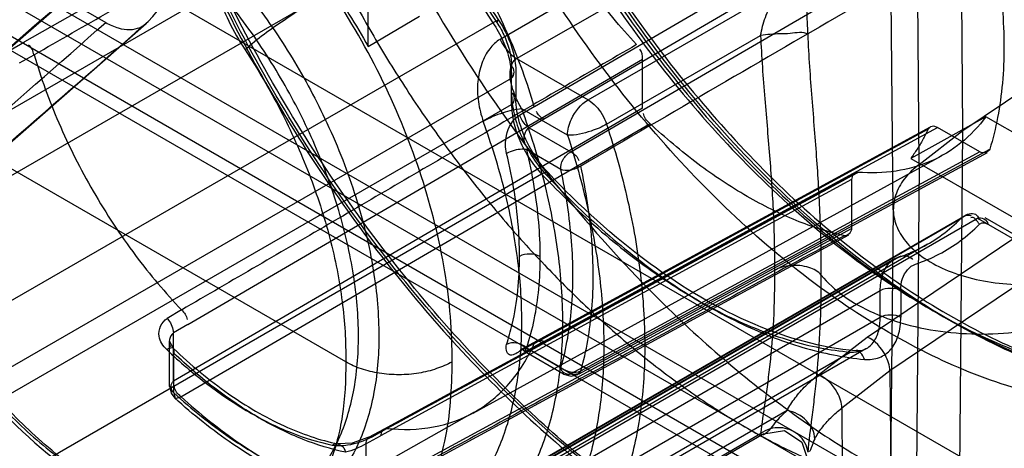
# Model space of a CAD drawing. Header units: millimetres. Extents: x 188 to 1028, y 131 to 1566.
# Tile 275 of 326: x 651.17 to 668.16, y 1319.04 to 1326.44. Entities that reach past the tile are written whole.
import ezdxf

# ---------------------------------------------------------------- set-up
doc = ezdxf.new("R2010")
doc.units = ezdxf.units.MM
doc.header["$LTSCALE"] = 110.325218
doc.layers.get('0').update_dxf_attribs({"linetype": 'CONTINUOUS'})

msp = doc.modelspace()

# ---------------------------------------------------------------- linework, layer by layer
at = {"color": 7, "linetype": 'CONTINUOUS'}
for p, q in [((667.445, 1324.524), (667.343, 1336.821)), ((666.691, 1323.941), (666.586, 1336.236)), ((656.792, 1320.531), (631.261, 1335.271)), ((666.244, 1323.156), (666.113, 1335.405)), ((675.742, 1314.081), (639.944, 1334.749)), ((639.237, 1333.524), (675.035, 1312.856)), ((675.565, 1312.958), (640.563, 1333.166)), ((674.717, 1312.468), (639.715, 1332.676)), ((671.146, 1314.285), (641.135, 1331.611)), ((645.086, 1330.759), (652.651, 1326.392)), ((659.146, 1330.562), (651.251, 1326.056)), ((665.45, 1329.561), (659.457, 1326.101)), ((659.743, 1325.768), (665.718, 1329.217)), ((660.051, 1324.942), (666.846, 1328.911)), ((657.731, 1328.766), (647.907, 1323.094)), ((667.009, 1328.691), (659.96, 1324.574)), ((660.68, 1324.159), (667.739, 1328.27)), ((648.584, 1322.343), (658.397, 1328.009)), ((657.181, 1325.977), (657.182, 1327.552)), ((660.976, 1325.056), (664.411, 1327.039)), ((657.181, 1325.977), (658.065, 1326.5)), ((649.534, 1320.731), (659.333, 1326.388)), ((661.296, 1324.634), (663.954, 1326.169)), ((651, 1325.915), (651.251, 1326.056)), ((651.163, 1325.693), (651.414, 1325.834)), ((654.068, 1321.175), (661.918, 1325.761)), ((659.743, 1325.768), (660.976, 1325.056)), ((661.918, 1324.915), (661.918, 1325.761)), ((659.655, 1324.978), (659.655, 1325.637)), ((649.881, 1319.789), (659.655, 1325.433)), ((659.729, 1325.535), (659.729, 1325.08)), ((667.445, 1324.524), (668.929, 1325.526)), ((649.888, 1319.338), (659.655, 1324.978)), ((661.918, 1324.915), (653.821, 1320.198)), ((659.795, 1324.794), (660.048, 1324.944)), ((660.622, 1324.444), (659.832, 1324.9)), ((667.844, 1324.765), (666.545, 1324.045)), ((669.917, 1323.568), (667.844, 1324.765)), ((653.948, 1319.93), (662.045, 1324.646)), ((659.96, 1324.574), (660.68, 1324.159)), ((660.091, 1320.894), (666.886, 1324.592)), ((660.213, 1320.883), (667.009, 1324.578)), ((667.739, 1324.157), (667.009, 1324.578)), ((666.846, 1324.547), (660.05, 1320.849)), ((666.691, 1323.941), (667.445, 1324.524)), ((667.342, 1312.322), (667.445, 1324.524)), ((658.991, 1319.648), (667.079, 1324.09)), ((660.507, 1323.854), (659.913, 1324.197)), ((667.739, 1324.157), (660.68, 1320.327)), ((667.862, 1324.143), (660.803, 1320.313)), ((660.85, 1320.375), (667.909, 1324.205)), ((666.545, 1324.045), (668.907, 1322.681)), ((666.691, 1323.941), (666.586, 1311.737)), ((650.404, 1318.137), (660.173, 1323.777)), ((657.449, 1319.369), (665.578, 1323.794)), ((665.524, 1323.679), (657.396, 1319.255)), ((665.524, 1323.679), (665.524, 1322.833)), ((667.448, 1323.037), (659.493, 1318.444)), ((666.244, 1323.172), (666.113, 1310.924)), ((659.457, 1318.416), (667.412, 1323.009)), ((659.743, 1318.419), (667.698, 1323.012)), ((667.698, 1323.012), (668.487, 1322.556)), ((667.823, 1323.024), (668.435, 1322.671)), ((665.471, 1322.718), (657.086, 1318.167)), ((657.14, 1318.283), (665.524, 1322.833)), ((666.837, 1322.564), (657.032, 1316.903)), ((665.795, 1320.96), (668.31, 1322.658)), ((666.268, 1322.308), (656.471, 1316.652)), ((666.342, 1322.341), (656.543, 1316.684)), ((668.678, 1322.057), (666.186, 1320.375)), ((666.019, 1321.759), (656.245, 1316.115)), ((666.019, 1321.304), (666.019, 1321.759)), ((666.373, 1321.759), (666.373, 1321.304)), ((653.958, 1321.428), (653.71, 1321.281)), ((654.068, 1321.175), (653.821, 1321.03)), ((656.251, 1315.664), (666.019, 1321.304)), ((653.821, 1320.198), (653.821, 1321.03)), ((653.819, 1320.762), (653.751, 1320.886)), ((653.751, 1320.108), (653.751, 1320.885)), ((660.048, 1320.849), (659.795, 1320.709)), ((659.836, 1320.755), (660.089, 1320.895)), ((660.213, 1320.883), (659.96, 1320.742)), ((664.954, 1320.31), (665.795, 1320.96)), ((653.824, 1319.996), (653.824, 1320.682)), ((655.733, 1315.06), (665.502, 1320.7)), ((665.771, 1320.754), (656.002, 1315.114)), ((659.836, 1320.755), (659.877, 1320.709)), ((660.55, 1320.321), (659.877, 1320.709)), ((660.507, 1320.431), (659.913, 1320.774)), ((660.68, 1320.327), (659.96, 1320.742)), ((666.186, 1320.375), (665.355, 1319.732)), ((666.186, 1320.375), (666.254, 1312.173)), ((659.011, 1319.662), (655.985, 1317.958)), ((664.411, 1319.691), (660.976, 1317.707)), ((665.355, 1319.732), (665.425, 1311.532)), ((657.192, 1319.229), (657.449, 1319.371)), ((657.248, 1319.238), (657.504, 1319.381)), ((657.14, 1319.114), (657.396, 1319.255)), ((664.008, 1319.289), (661.226, 1317.683)), ((661.296, 1317.759), (663.954, 1319.293)), ((657.14, 1319.114), (657.14, 1318.283))]:
    msp.add_line(p, q, dxfattribs=at)
for points in [[(643.651, 1319.664), (647.153, 1322.641), (650.375, 1325.413), (653.317, 1327.979)], [(643.695, 1318.049), (647.201, 1321.033), (650.418, 1323.807), (653.347, 1326.373)], [(659.4, 1326.393), (659.426, 1326.432), (659.333, 1326.388)], [(667.009, 1324.578), (666.942, 1324.602), (666.885, 1324.591), (666.847, 1324.548)], [(660.28, 1323.731), (660.277, 1323.806), (660.173, 1323.777)], [(660.626, 1323.834), (660.583, 1323.834), (660.543, 1323.841), (660.507, 1323.854)], [(665.631, 1323.804), (665.575, 1323.792), (665.538, 1323.748), (665.524, 1323.679)], [(667.732, 1322.908), (667.771, 1322.931), (667.82, 1322.931), (667.875, 1322.91)], [(660.213, 1320.883), (660.147, 1320.905), (660.091, 1320.894), (660.05, 1320.849)], [(659.913, 1320.774), (659.878, 1320.709), (659.96, 1320.742)], [(660.549, 1320.321), (660.685, 1320.283), (660.801, 1320.312)], [(653.751, 1320.11), (653.779, 1319.989), (653.842, 1319.905)], [(653.824, 1319.996), (653.848, 1319.901), (653.95, 1319.928)], [(657.505, 1319.378), (657.448, 1319.368), (657.41, 1319.325), (657.396, 1319.255)], [(664.008, 1319.289), (664.367, 1319.343), (664.667, 1319.142), (664.756, 1318.869)], [(657.191, 1319.228), (656.905, 1319.127), (656.665, 1319.113)]]:
    msp.add_lwpolyline(points, dxfattribs=at)
for centre, radius, start, end in [((204.952, 1838.328), 678.818, 310.164668, 311.26841), ((222.011, 1821.349), 655.31, 310.061484, 311.165108), ((670.807, 1334.093), 13.821, 206.1189, 213.8814), ((671.23, 1334.338), 14.25, 206.1192, 213.8811), ((671.056, 1334.237), 14.003, 206.119, 213.8812), ((295.383, 1730.723), 539.559, 310.09291, 311.46384), ((278.72, 1752.356), 567.277, 310.05913, 311.33507), ((666.553, 1321.818), 0.567, 108.5459, 119.7351)]:
    msp.add_arc(centre, radius, start, end, dxfattribs=at)
for points, knots in [([(657.181, 1336.636), (657.181, 1337.185), (657.252, 1338.236), (657.607, 1339.708), (658.202, 1340.963), (659.029, 1341.965), (660.071, 1342.674), (661.29, 1343.057), (662.634, 1343.104), (664.059, 1342.828), (665.53, 1342.245), (667.012, 1341.375), (668.469, 1340.242), (669.864, 1338.875), (671.163, 1337.309), (672.33, 1335.584), (673.332, 1333.75), (674.145, 1331.854), (674.746, 1329.944), (675.12, 1328.066), (675.212, 1326.825), (675.212, 1326.226)], [0, 0, 0, 0, 0.051207, 0.097984, 0.140578, 0.179831, 0.217935, 0.256582, 0.297575, 0.342237, 0.391226, 0.444648, 0.502172, 0.563149, 0.626719, 0.691872, 0.757376, 0.821564, 0.884232, 0.944043, 1, 1, 1, 1]), ([(657.888, 1337.045), (657.888, 1336.449), (657.979, 1335.215), (658.35, 1333.343), (658.949, 1331.432), (659.762, 1329.53), (660.769, 1327.688), (661.944, 1325.953), (663.251, 1324.378), (664.655, 1323.008), (666.116, 1321.877), (667.598, 1321.012), (669.065, 1320.436), (670.483, 1320.166), (671.817, 1320.217), (673.028, 1320.597), (674.065, 1321.301), (674.892, 1322.299), (675.489, 1323.552), (675.847, 1325.027), (675.919, 1326.083), (675.919, 1326.635)], [0, 0, 0, 0, 0.055603, 0.115216, 0.177873, 0.242235, 0.308082, 0.373665, 0.437631, 0.498869, 0.556466, 0.609799, 0.658578, 0.702954, 0.743651, 0.782039, 0.819943, 0.859065, 0.901617, 0.948494, 1, 1, 1, 1]), ([(675.212, 1326.226), (675.212, 1325.678), (675.141, 1324.626), (674.785, 1323.155), (674.191, 1321.9), (673.363, 1320.897), (672.322, 1320.189), (671.102, 1319.806), (669.758, 1319.759), (668.333, 1320.035), (666.862, 1320.618), (665.38, 1321.488), (663.924, 1322.621), (662.528, 1323.988), (661.23, 1325.554), (660.062, 1327.279), (659.06, 1329.113), (658.248, 1331.009), (657.646, 1332.919), (657.273, 1334.797), (657.181, 1336.037), (657.181, 1336.636)], [0, 0, 0, 0, 0.051207, 0.097984, 0.140578, 0.179831, 0.217935, 0.256582, 0.297575, 0.342237, 0.391226, 0.444648, 0.502172, 0.563149, 0.626719, 0.691872, 0.757376, 0.821564, 0.884232, 0.944043, 1, 1, 1, 1]), ([(676.626, 1326.635), (676.626, 1326.059), (676.551, 1324.956), (676.174, 1323.415), (675.544, 1322.103), (674.667, 1321.061), (673.565, 1320.331), (672.277, 1319.949), (670.862, 1319.922), (669.363, 1320.235), (667.818, 1320.871), (666.265, 1321.809), (664.741, 1323.024), (663.285, 1324.483), (661.936, 1326.151), (660.733, 1327.977), (659.706, 1329.915), (658.884, 1331.913), (658.288, 1333.922), (658.049, 1335.272), (657.974, 1335.934)], [0, 0, 0, 0, 0.05418, 0.103612, 0.14857, 0.190024, 0.230302, 0.271221, 0.314745, 0.362248, 0.414407, 0.471306, 0.532562, 0.597462, 0.66506, 0.73419, 0.803043, 0.871258, 0.937334, 1, 1, 1, 1]), ([(658.046, 1335.859), (658.185, 1334.605), (658.8, 1332.033), (660.45, 1328.385), (662.728, 1325.07), (665.415, 1322.402), (668.272, 1320.625), (671.096, 1319.885), (672.886, 1320.283), (673.58, 1320.683)], [0, 0, 0, 0, 0.155489, 0.322841, 0.490904, 0.64834, 0.786189, 0.90124, 1, 1, 1, 1]), ([(657.973, 1335.758), (658.047, 1335.095), (658.29, 1333.741), (658.889, 1331.743), (659.711, 1329.771), (660.735, 1327.857), (661.919, 1326.079), (663.242, 1324.461), (664.609, 1323.099), (666.021, 1321.968), (667.436, 1321.087), (668.887, 1320.444), (670.323, 1320.087), (671.702, 1320.042), (672.975, 1320.328), (674.106, 1320.96), (675.07, 1321.961), (675.78, 1323.31), (676.193, 1324.919), (676.272, 1326.054), (676.272, 1326.635)], [0, 0, 0, 0, 0.064048, 0.131636, 0.199846, 0.268732, 0.339651, 0.404496, 0.469025, 0.524433, 0.577791, 0.628566, 0.676143, 0.718981, 0.759784, 0.799804, 0.841609, 0.891332, 0.944312, 1, 1, 1, 1]), ([(654.669, 1333.386), (654.714, 1333.061), (654.827, 1332.407), (655.057, 1331.423), (655.346, 1330.433), (655.696, 1329.435), (656.099, 1328.449), (656.558, 1327.466), (657.063, 1326.51), (657.621, 1325.567), (658.215, 1324.668), (658.846, 1323.805), (659.507, 1322.986), (660.202, 1322.216), (660.927, 1321.492), (661.664, 1320.832), (662.424, 1320.23), (663.187, 1319.702), (663.959, 1319.242), (664.725, 1318.859), (665.489, 1318.553), (666.238, 1318.327), (666.973, 1318.184), (667.685, 1318.123), (668.37, 1318.147), (668.812, 1318.22), (669.025, 1318.271)], [0, 0, 0, 0, 0.043353, 0.087511, 0.133391, 0.179357, 0.227041, 0.273997, 0.322622, 0.369727, 0.418497, 0.464782, 0.510895, 0.557445, 0.601525, 0.646127, 0.687971, 0.729501, 0.768469, 0.80661, 0.842417, 0.877035, 0.909703, 0.941087, 0.97108, 1, 1, 1, 1]), ([(653.385, 1326.41), (653.802, 1326.872), (654.569, 1327.909), (655.459, 1329.691), (655.876, 1330.993), (656.048, 1331.675)], [0, 0, 0, 0, 0.313679, 0.645605, 1, 1, 1, 1]), ([(656.048, 1331.675), (656.291, 1330.925), (656.859, 1329.432), (657.922, 1327.274), (659.182, 1325.214), (660.608, 1323.304), (661.667, 1322.138), (662.217, 1321.594)], [0, 0, 0, 0, 0.198472, 0.401099, 0.604493, 0.805223, 1, 1, 1, 1]), ([(651.412, 1325.834), (652.29, 1326.337), (654.045, 1327.34), (656.678, 1328.841), (658.432, 1329.844), (659.308, 1330.345)], [0, 0, 0, 0, 0.333565, 0.666851, 1, 1, 1, 1]), ([(661.811, 1326.01), (661.529, 1326.314), (660.994, 1326.965), (660.301, 1328.028), (659.727, 1329.159), (659.431, 1329.948), (659.309, 1330.345)], [0, 0, 0, 0, 0.247009, 0.500003, 0.752996, 1, 1, 1, 1]), ([(649.137, 1326.951), (649.137, 1327.126), (649.153, 1327.464), (649.218, 1327.956), (649.335, 1328.409), (649.49, 1328.825), (649.691, 1329.193), (649.935, 1329.515), (650.216, 1329.781), (650.536, 1329.996), (650.885, 1330.149), (651.261, 1330.243), (651.661, 1330.279), (652.081, 1330.256), (652.523, 1330.173), (652.971, 1330.032), (653.433, 1329.834), (653.894, 1329.582), (654.355, 1329.274), (654.811, 1328.922), (655.256, 1328.521), (655.688, 1328.079), (656.099, 1327.597), (656.491, 1327.085), (656.852, 1326.543), (657.076, 1326.167), (657.181, 1325.977)], [0, 0, 0, 0, 0.043689, 0.084962, 0.124168, 0.160772, 0.196069, 0.228911, 0.26162, 0.292656, 0.325122, 0.356643, 0.389542, 0.425405, 0.461806, 0.502, 0.542993, 0.58765, 0.63343, 0.682034, 0.731863, 0.783744, 0.83669, 0.890604, 0.94549, 1, 1, 1, 1]), ([(648.084, 1326.333), (648.084, 1326.5), (648.097, 1326.827), (648.16, 1327.305), (648.268, 1327.753), (648.421, 1328.167), (648.616, 1328.535), (648.854, 1328.861), (649.138, 1329.14), (649.464, 1329.363), (649.822, 1329.522), (650.198, 1329.617), (650.589, 1329.653), (650.983, 1329.634), (651.386, 1329.565), (651.796, 1329.447), (652.214, 1329.282), (652.644, 1329.066), (653.08, 1328.799), (653.519, 1328.483), (653.952, 1328.121), (654.372, 1327.72), (654.776, 1327.284), (655.163, 1326.814), (655.53, 1326.312), (655.874, 1325.782), (656.189, 1325.23), (656.482, 1324.643), (656.746, 1324.026), (656.972, 1323.384), (657.149, 1322.747), (657.274, 1322.131), (657.348, 1321.542), (657.365, 1321.16), (657.365, 1320.974)], [0, 0, 0, 0, 0.030349, 0.059157, 0.08729, 0.113864, 0.138823, 0.162643, 0.186843, 0.210588, 0.233821, 0.257557, 0.280577, 0.304676, 0.328952, 0.354525, 0.381767, 0.41041, 0.441637, 0.474262, 0.50846, 0.543805, 0.579615, 0.616175, 0.654056, 0.692274, 0.73076, 0.769107, 0.811148, 0.85241, 0.892323, 0.930916, 0.966239, 1, 1, 1, 1]), ([(657.013, 1320.975), (657.013, 1321.328), (656.948, 1322.063), (656.69, 1323.171), (656.278, 1324.292), (655.726, 1325.385), (655.055, 1326.41), (654.289, 1327.33), (653.458, 1328.107), (652.594, 1328.713), (651.725, 1329.127), (650.881, 1329.332), (650.087, 1329.314), (649.38, 1329.061), (648.802, 1328.58), (648.383, 1327.902), (648.134, 1327.062), (648.085, 1326.451), (648.085, 1326.129)], [0, 0, 0, 0, 0.066591, 0.138543, 0.214232, 0.291401, 0.369094, 0.444899, 0.516763, 0.583191, 0.64337, 0.697248, 0.745785, 0.791134, 0.836287, 0.885017, 0.939326, 1, 1, 1, 1]), ([(660.048, 1324.944), (659.928, 1325.351), (659.634, 1326.153), (659.054, 1327.304), (658.348, 1328.383), (657.796, 1329.044), (657.504, 1329.351)], [0, 0, 0, 0, 0.248188, 0.497647, 0.752443, 1, 1, 1, 1]), ([(659.565, 1320.063), (659.072, 1320.551), (658.117, 1321.591), (656.814, 1323.284), (655.64, 1325.107), (654.618, 1327.022), (654.046, 1328.35), (653.792, 1329.02)], [0, 0, 0, 0, 0.194105, 0.39383, 0.596555, 0.799533, 1, 1, 1, 1]), ([(653.712, 1328.942), (654.182, 1327.705), (655.324, 1325.302), (657.524, 1322.043), (660.095, 1319.283), (662.059, 1317.814), (663.066, 1317.232)], [0, 0, 0, 0, 0.260459, 0.521282, 0.771051, 1, 1, 1, 1]), ([(663.014, 1317.347), (662.459, 1317.668), (661.358, 1318.406), (659.804, 1319.727), (658.323, 1321.267), (656.949, 1322.993), (655.71, 1324.867), (654.633, 1326.85), (654.035, 1328.231), (653.769, 1328.929)], [0, 0, 0, 0, 0.127514, 0.262983, 0.40497, 0.551704, 0.701196, 0.851337, 1, 1, 1, 1]), ([(667.908, 1328.027), (667.125, 1327.57), (665.558, 1326.655), (663.203, 1325.286), (661.635, 1324.37), (660.85, 1323.912)], [0, 0, 0, 0, 0.333117, 0.666404, 1, 1, 1, 1]), ([(667.908, 1328.027), (667.962, 1327.794), (668.051, 1327.332), (668.134, 1326.646), (668.154, 1326.194), (668.154, 1325.974)], [0, 0, 0, 0, 0.346729, 0.680525, 1, 1, 1, 1]), ([(654.406, 1327.927), (654.404, 1327.763), (654.433, 1327.424), (654.561, 1326.914), (654.766, 1326.404), (654.951, 1326.079), (655.055, 1325.922)], [0, 0, 0, 0, 0.229333, 0.476395, 0.735452, 1, 1, 1, 1]), ([(664.772, 1326.185), (664.767, 1326.283), (664.757, 1326.489), (664.753, 1326.797), (664.783, 1327.095), (664.845, 1327.28), (664.889, 1327.36)], [0, 0, 0, 0, 0.248609, 0.518401, 0.771753, 1, 1, 1, 1]), ([(663.954, 1326.169), (663.972, 1326.275), (664.026, 1326.487), (664.18, 1326.786), (664.329, 1326.958), (664.411, 1327.039)], [0, 0, 0, 0, 0.321984, 0.654003, 1, 1, 1, 1]), ([(656.543, 1326.939), (656.264, 1326.782), (655.757, 1326.457), (655.266, 1326.108), (655.055, 1325.922)], [0, 0, 0, 0, 0.53283, 1, 1, 1, 1]), ([(658.63, 1320.531), (658.634, 1321.053), (658.541, 1322.136), (658.13, 1323.768), (657.466, 1325.398), (656.873, 1326.437), (656.543, 1326.939)], [0, 0, 0, 0, 0.228515, 0.47618, 0.736162, 1, 1, 1, 1]), ([(657.365, 1320.974), (657.365, 1320.64), (657.314, 1319.998), (657.049, 1319.111), (656.605, 1318.41), (656.013, 1317.928), (655.309, 1317.67), (654.48, 1317.64), (653.549, 1317.863), (652.578, 1318.343), (651.633, 1319.038), (650.769, 1319.886), (649.985, 1320.868), (649.311, 1321.943), (648.772, 1323.067), (648.383, 1324.183), (648.143, 1325.268), (648.084, 1325.987), (648.084, 1326.333)], [0, 0, 0, 0, 0.060671, 0.116055, 0.166514, 0.208848, 0.252364, 0.300259, 0.357203, 0.424414, 0.495587, 0.569139, 0.643598, 0.723294, 0.798863, 0.86949, 0.937338, 1, 1, 1, 1]), ([(652.651, 1326.392), (652.719, 1326.352), (652.853, 1326.291), (653.06, 1326.259), (653.247, 1326.294), (653.345, 1326.367), (653.385, 1326.41)], [0, 0, 0, 0, 0.299119, 0.552404, 0.779051, 1, 1, 1, 1]), ([(659.333, 1326.388), (659.399, 1326.289), (659.514, 1326.082), (659.625, 1325.759), (659.655, 1325.538), (659.655, 1325.433)], [0, 0, 0, 0, 0.352227, 0.691721, 1, 1, 1, 1]), ([(659.4, 1326.394), (659.453, 1326.315), (659.543, 1326.151), (659.632, 1325.895), (659.655, 1325.72), (659.655, 1325.637)], [0, 0, 0, 0, 0.352356, 0.691751, 1, 1, 1, 1]), ([(659.431, 1326.431), (659.492, 1326.34), (659.597, 1326.15), (659.701, 1325.847), (659.729, 1325.637), (659.729, 1325.535)], [0, 0, 0, 0, 0.342855, 0.679387, 1, 1, 1, 1]), ([(648.012, 1326.232), (648.012, 1325.463), (648.302, 1323.85), (649.31, 1321.596), (650.783, 1319.618), (652.533, 1318.19), (654.356, 1317.503), (655.543, 1317.713), (655.98, 1317.955)], [0, 0, 0, 0, 0.176993, 0.371168, 0.564585, 0.739803, 0.885439, 1, 1, 1, 1]), ([(648.085, 1326.129), (648.085, 1325.777), (648.15, 1325.042), (648.408, 1323.933), (648.82, 1322.812), (649.372, 1321.719), (650.043, 1320.694), (650.809, 1319.775), (651.64, 1318.997), (652.504, 1318.391), (653.373, 1317.977), (654.217, 1317.772), (655.011, 1317.79), (655.719, 1318.044), (656.297, 1318.525), (656.715, 1319.203), (656.964, 1320.042), (657.013, 1320.654), (657.013, 1320.975)], [0, 0, 0, 0, 0.066591, 0.138543, 0.214232, 0.291401, 0.369094, 0.444899, 0.516763, 0.583191, 0.64337, 0.697248, 0.745785, 0.791134, 0.836287, 0.885017, 0.939326, 1, 1, 1, 1]), ([(659.457, 1326.101), (659.387, 1326.06), (659.256, 1325.935), (659.126, 1325.678), (659.059, 1325.363), (659.071, 1325.021), (659.128, 1324.794), (659.167, 1324.683)], [0, 0, 0, 0, 0.156094, 0.342007, 0.549817, 0.773589, 1, 1, 1, 1]), ([(659.457, 1326.101), (659.505, 1325.997), (659.596, 1325.874), (659.714, 1325.784), (659.743, 1325.768)], [0, 0, 0, 0, 0.773691, 1, 1, 1, 1]), ([(664.772, 1326.185), (664.688, 1326.244), (664.503, 1326.193), (664.237, 1326.198), (664.065, 1326.182), (663.954, 1326.169)], [0, 0, 0, 0, 0.377413, 0.591429, 1, 1, 1, 1]), ([(663.954, 1326.169), (663.969, 1325.803), (664.009, 1325.263), (664.07, 1324.55), (664.127, 1323.873), (664.181, 1323.061), (664.196, 1322.421), (664.194, 1322.11)], [0, 0, 0, 0, 0.269672, 0.400017, 0.527383, 0.77106, 1, 1, 1, 1]), ([(665, 1322.029), (665.003, 1322.352), (664.99, 1323.015), (664.94, 1323.853), (664.886, 1324.549), (664.828, 1325.271), (664.789, 1325.817), (664.772, 1326.185)], [0, 0, 0, 0, 0.232331, 0.477968, 0.60526, 0.73474, 1, 1, 1, 1]), ([(661.812, 1326.01), (660.939, 1325.501), (659.194, 1324.484), (656.577, 1322.953), (654.831, 1321.935), (653.958, 1321.426)], [0, 0, 0, 0, 0.333143, 0.666436, 1, 1, 1, 1]), ([(668.154, 1325.974), (668.154, 1325.764), (668.137, 1325.354), (668.056, 1324.761), (667.964, 1324.384), (667.908, 1324.204)], [0, 0, 0, 0, 0.35153, 0.684837, 1, 1, 1, 1]), ([(651.414, 1325.834), (651.472, 1325.636), (651.603, 1325.24), (651.838, 1324.648), (652.114, 1324.057), (652.43, 1323.473), (652.779, 1322.908), (653.152, 1322.376), (653.545, 1321.882), (653.818, 1321.575), (653.959, 1321.428)], [0, 0, 0, 0, 0.120581, 0.243524, 0.372161, 0.501661, 0.631248, 0.759946, 0.881126, 1, 1, 1, 1]), ([(655.055, 1325.922), (655.277, 1325.584), (655.684, 1324.888), (656.176, 1323.795), (656.536, 1322.688), (656.752, 1321.597), (656.798, 1320.878), (656.792, 1320.531)], [0, 0, 0, 0, 0.211414, 0.420626, 0.625, 0.81866, 1, 1, 1, 1]), ([(659.832, 1324.9), (659.791, 1324.967), (659.728, 1325.091), (659.65, 1325.318), (659.603, 1325.547), (659.68, 1325.733), (659.743, 1325.768)], [0, 0, 0, 0, 0.25331, 0.44424, 0.770178, 1, 1, 1, 1]), ([(659.655, 1325.182), (659.655, 1325.058), (659.69, 1324.8), (659.817, 1324.42), (660.014, 1324.054), (660.185, 1323.832), (660.28, 1323.731)], [0, 0, 0, 0, 0.230079, 0.480835, 0.741539, 1, 1, 1, 1]), ([(660.286, 1323.8), (660.172, 1323.921), (659.975, 1324.194), (659.784, 1324.631), (659.729, 1324.938), (659.729, 1325.08)], [0, 0, 0, 0, 0.350909, 0.701202, 1, 1, 1, 1]), ([(659.655, 1324.978), (659.655, 1324.876), (659.684, 1324.662), (659.789, 1324.348), (659.952, 1324.044), (660.094, 1323.861), (660.173, 1323.777)], [0, 0, 0, 0, 0.228964, 0.480832, 0.742738, 1, 1, 1, 1]), ([(660.622, 1324.444), (660.622, 1324.539), (660.689, 1324.778), (660.849, 1324.983), (660.976, 1325.056)], [0, 0, 0, 0, 0.395346, 1, 1, 1, 1]), ([(660.976, 1325.056), (661.077, 1324.998), (661.202, 1324.856), (661.277, 1324.693), (661.296, 1324.634)], [0, 0, 0, 0, 0.652882, 1, 1, 1, 1]), ([(659.832, 1324.9), (659.722, 1324.895), (659.492, 1324.834), (659.274, 1324.745), (659.167, 1324.683)], [0, 0, 0, 0, 0.471022, 1, 1, 1, 1]), ([(659.569, 1324.131), (659.546, 1324.23), (659.543, 1324.478), (659.675, 1324.721), (659.795, 1324.794)], [0, 0, 0, 0, 0.42125, 1, 1, 1, 1]), ([(659.96, 1324.574), (659.942, 1324.585), (659.87, 1324.644), (659.816, 1324.726), (659.795, 1324.794)], [0, 0, 0, 0, 0.226553, 1, 1, 1, 1]), ([(659.832, 1318.368), (659.993, 1318.622), (660.262, 1319.2), (660.493, 1320.17), (660.566, 1321.256), (660.48, 1322.43), (660.239, 1323.662), (659.983, 1324.485), (659.832, 1324.9)], [0, 0, 0, 0, 0.133995, 0.280977, 0.442084, 0.616868, 0.803679, 1, 1, 1, 1]), ([(667.844, 1324.765), (667.719, 1324.597), (667.433, 1324.294), (666.897, 1323.969), (666.282, 1323.798), (665.851, 1323.787), (665.631, 1323.804)], [0, 0, 0, 0, 0.248667, 0.490782, 0.737788, 1, 1, 1, 1]), ([(659.167, 1318.536), (659.318, 1318.775), (659.571, 1319.319), (659.788, 1320.232), (659.857, 1321.255), (659.777, 1322.359), (659.549, 1323.519), (659.309, 1324.294), (659.167, 1324.683)], [0, 0, 0, 0, 0.134001, 0.280983, 0.442085, 0.616862, 0.803671, 1, 1, 1, 1]), ([(661.296, 1324.634), (661.212, 1324.585), (660.994, 1324.498), (660.76, 1324.438), (660.622, 1324.444)], [0, 0, 0, 0, 0.413396, 1, 1, 1, 1]), ([(661.296, 1324.634), (661.437, 1324.202), (661.676, 1323.345), (661.899, 1322.067), (661.954, 1321.225), (661.954, 1320.817)], [0, 0, 0, 0, 0.350844, 0.685265, 1, 1, 1, 1]), ([(665.4, 1322.71), (665.117, 1322.773), (664.538, 1322.961), (663.69, 1323.383), (662.844, 1323.949), (662.307, 1324.402), (662.043, 1324.648)], [0, 0, 0, 0, 0.222126, 0.463491, 0.723448, 1, 1, 1, 1]), ([(660.622, 1324.444), (660.756, 1324.033), (660.982, 1323.219), (661.195, 1322.004), (661.247, 1321.205), (661.247, 1320.817)], [0, 0, 0, 0, 0.350751, 0.685231, 1, 1, 1, 1]), ([(666.847, 1324.548), (666.818, 1324.488), (666.758, 1324.37), (666.657, 1324.202), (666.583, 1324.096), (666.545, 1324.045)], [0, 0, 0, 0, 0.340934, 0.67397, 1, 1, 1, 1]), ([(659.913, 1324.197), (659.888, 1324.202), (659.77, 1324.206), (659.649, 1324.176), (659.569, 1324.131)], [0, 0, 0, 0, 0.213133, 1, 1, 1, 1]), ([(659.793, 1322.352), (659.793, 1322.494), (659.773, 1323.093), (659.676, 1323.687), (659.569, 1324.131)], [0, 0, 0, 0, 0.237883, 1, 1, 1, 1]), ([(659.913, 1324.197), (659.963, 1323.987), (660.047, 1323.572), (660.126, 1322.955), (660.145, 1322.549), (660.145, 1322.351)], [0, 0, 0, 0, 0.34722, 0.681074, 1, 1, 1, 1]), ([(660.507, 1323.854), (660.497, 1323.912), (660.535, 1324.039), (660.625, 1324.129), (660.68, 1324.159)], [0, 0, 0, 0, 0.483363, 1, 1, 1, 1]), ([(660.85, 1320.377), (660.95, 1320.722), (661.077, 1321.475), (661.068, 1322.668), (660.941, 1323.49), (660.85, 1323.912)], [0, 0, 0, 0, 0.302509, 0.636762, 1, 1, 1, 1]), ([(666.691, 1323.941), (666.596, 1323.868), (666.43, 1323.709), (666.267, 1323.42), (666.226, 1323.109), (666.312, 1322.804), (666.438, 1322.63), (666.513, 1322.549)], [0, 0, 0, 0, 0.224435, 0.422641, 0.60645, 0.793497, 1, 1, 1, 1]), ([(657.505, 1319.378), (658.408, 1319.871), (660.214, 1320.855), (662.924, 1322.329), (664.729, 1323.313), (665.631, 1323.804)], [0, 0, 0, 0, 0.333486, 0.666929, 1, 1, 1, 1]), ([(660.173, 1323.777), (660.501, 1323.427), (661.173, 1322.777), (662.248, 1321.949), (663.34, 1321.311), (664.421, 1320.879), (665.151, 1320.731), (665.502, 1320.7)], [0, 0, 0, 0, 0.229325, 0.445792, 0.646972, 0.831605, 1, 1, 1, 1]), ([(660.28, 1323.731), (660.617, 1323.372), (661.307, 1322.705), (662.41, 1321.856), (663.53, 1321.201), (664.639, 1320.758), (665.388, 1320.606), (665.748, 1320.574)], [0, 0, 0, 0, 0.229316, 0.445787, 0.646976, 0.831612, 1, 1, 1, 1]), ([(665.593, 1320.721), (664.999, 1320.773), (663.73, 1321.139), (661.932, 1322.219), (660.825, 1323.225), (660.286, 1323.8)], [0, 0, 0, 0, 0.286549, 0.621591, 1, 1, 1, 1]), ([(660.507, 1320.431), (660.603, 1320.765), (660.726, 1321.494), (660.717, 1322.649), (660.595, 1323.445), (660.507, 1323.854)], [0, 0, 0, 0, 0.302489, 0.636766, 1, 1, 1, 1]), ([(667.445, 1323.038), (667.514, 1323.085), (667.635, 1323.129), (667.713, 1323.035), (667.729, 1322.99)], [0, 0, 0, 0, 0.69873, 1, 1, 1, 1]), ([(666.342, 1322.341), (666.476, 1322.386), (666.737, 1322.496), (667.098, 1322.721), (667.312, 1322.908), (667.412, 1323.009)], [0, 0, 0, 0, 0.333076, 0.664589, 1, 1, 1, 1]), ([(666.629, 1322.22), (666.767, 1322.266), (667.036, 1322.38), (667.408, 1322.612), (667.629, 1322.804), (667.732, 1322.908)], [0, 0, 0, 0, 0.332998, 0.664597, 1, 1, 1, 1]), ([(665.4, 1322.71), (664.468, 1322.205), (662.605, 1321.195), (659.809, 1319.677), (657.944, 1318.666), (657.011, 1318.16)], [0, 0, 0, 0, 0.333097, 0.666342, 1, 1, 1, 1]), ([(666.513, 1322.549), (666.606, 1322.449), (666.838, 1322.267), (667.255, 1322.065), (667.743, 1321.927), (668.273, 1321.859), (668.816, 1321.866), (669.34, 1321.947), (669.672, 1322.052), (669.826, 1322.117)], [0, 0, 0, 0, 0.116518, 0.248793, 0.394163, 0.547891, 0.704133, 0.856737, 1, 1, 1, 1]), ([(660.145, 1322.351), (660.093, 1322.381), (659.969, 1322.405), (659.846, 1322.382), (659.793, 1322.352)], [0, 0, 0, 0, 0.499435, 1, 1, 1, 1]), ([(659.569, 1320.832), (659.607, 1320.946), (659.745, 1321.441), (659.793, 1321.959), (659.793, 1322.352)], [0, 0, 0, 0, 0.234153, 1, 1, 1, 1]), ([(660.145, 1322.351), (660.145, 1322.163), (660.129, 1321.797), (660.053, 1321.268), (659.965, 1320.933), (659.913, 1320.774)], [0, 0, 0, 0, 0.352542, 0.685824, 1, 1, 1, 1]), ([(665, 1322.029), (664.948, 1322.094), (664.768, 1322.186), (664.481, 1322.211), (664.277, 1322.159), (664.194, 1322.11)], [0, 0, 0, 0, 0.290753, 0.662122, 1, 1, 1, 1]), ([(666.019, 1321.759), (666.019, 1321.849), (666.039, 1322.017), (666.149, 1322.234), (666.277, 1322.32), (666.342, 1322.341)], [0, 0, 0, 0, 0.38292, 0.706304, 1, 1, 1, 1]), ([(666.373, 1321.759), (666.373, 1321.83), (666.389, 1322.013), (666.523, 1322.185), (666.629, 1322.22)], [0, 0, 0, 0, 0.389843, 1, 1, 1, 1]), ([(664.194, 1322.11), (664.196, 1321.826), (664.184, 1321.283), (664.131, 1320.626), (664.073, 1320.148), (664.016, 1319.751), (663.975, 1319.469), (663.954, 1319.293)], [0, 0, 0, 0, 0.301913, 0.574786, 0.698746, 0.812065, 1, 1, 1, 1]), ([(664.772, 1318.972), (664.793, 1319.173), (664.834, 1319.49), (664.888, 1319.933), (664.943, 1320.451), (664.992, 1321.153), (665.003, 1321.729), (665, 1322.029)], [0, 0, 0, 0, 0.197264, 0.312424, 0.436728, 0.706536, 1, 1, 1, 1]), ([(665, 1322.028), (665.111, 1321.892), (665.394, 1321.638), (665.921, 1321.35), (666.548, 1321.14), (667.241, 1321.022), (667.963, 1320.999), (668.674, 1321.075), (669.132, 1321.192), (669.348, 1321.268)], [0, 0, 0, 0, 0.113479, 0.242747, 0.385937, 0.538897, 0.696175, 0.851801, 1, 1, 1, 1]), ([(666.373, 1321.759), (666.321, 1321.789), (666.196, 1321.813), (666.072, 1321.789), (666.019, 1321.759)], [0, 0, 0, 0, 0.499975, 1, 1, 1, 1]), ([(662.217, 1321.594), (662.597, 1321.218), (663.368, 1320.508), (664.579, 1319.563), (665.42, 1319.019), (665.843, 1318.776)], [0, 0, 0, 0, 0.348304, 0.682297, 1, 1, 1, 1]), ([(666.019, 1321.304), (666.072, 1321.334), (666.196, 1321.358), (666.321, 1321.334), (666.373, 1321.304)], [0, 0, 0, 0, 0.499999, 1, 1, 1, 1]), ([(653.703, 1320.744), (653.639, 1320.804), (653.512, 1320.983), (653.613, 1321.224), (653.71, 1321.281)], [0, 0, 0, 0, 0.439713, 1, 1, 1, 1]), ([(653.71, 1321.281), (653.719, 1321.272), (653.78, 1321.202), (653.813, 1321.116), (653.821, 1321.03)], [0, 0, 0, 0, 0.139686, 1, 1, 1, 1]), ([(665.502, 1320.7), (665.573, 1320.694), (665.717, 1320.708), (665.897, 1320.838), (666.001, 1321.051), (666.019, 1321.216), (666.019, 1321.304)], [0, 0, 0, 0, 0.235559, 0.459686, 0.70763, 1, 1, 1, 1]), ([(665.748, 1320.574), (665.834, 1320.567), (666.008, 1320.584), (666.225, 1320.742), (666.351, 1320.998), (666.373, 1321.197), (666.373, 1321.304)], [0, 0, 0, 0, 0.236563, 0.459682, 0.706405, 1, 1, 1, 1]), ([(657.504, 1319.381), (657.771, 1319.353), (658.302, 1319.364), (659.046, 1319.63), (659.657, 1320.141), (659.936, 1320.599), (660.048, 1320.85)], [0, 0, 0, 0, 0.255689, 0.497841, 0.738579, 1, 1, 1, 1]), ([(659.795, 1320.709), (659.741, 1320.679), (659.59, 1320.582), (659.55, 1320.774), (659.569, 1320.832)], [0, 0, 0, 0, 0.502757, 1, 1, 1, 1]), ([(659.913, 1320.774), (659.867, 1320.817), (659.751, 1320.872), (659.62, 1320.861), (659.569, 1320.832)], [0, 0, 0, 0, 0.518317, 1, 1, 1, 1]), ([(666.186, 1320.375), (666.185, 1320.469), (666.103, 1320.704), (665.929, 1320.898), (665.795, 1320.96)], [0, 0, 0, 0, 0.388051, 1, 1, 1, 1]), ([(653.824, 1320.682), (653.835, 1320.695), (653.839, 1320.733), (653.813, 1320.775), (653.759, 1320.773), (653.716, 1320.749), (653.703, 1320.744)], [0, 0, 0, 0, 0.273156, 0.448004, 0.660722, 1, 1, 1, 1]), ([(653.703, 1320.744), (653.928, 1320.531), (654.381, 1320.142), (655.1, 1319.658), (655.821, 1319.299), (656.318, 1319.144), (656.56, 1319.095)], [0, 0, 0, 0, 0.278596, 0.534817, 0.777638, 1, 1, 1, 1]), ([(653.82, 1320.761), (654.117, 1320.479), (654.72, 1319.978), (655.677, 1319.412), (656.342, 1319.179), (656.663, 1319.113)], [0, 0, 0, 0, 0.370212, 0.704636, 1, 1, 1, 1]), ([(656.789, 1318.97), (656.539, 1319.022), (656.027, 1319.181), (655.278, 1319.552), (654.53, 1320.056), (654.057, 1320.461), (653.824, 1320.682)], [0, 0, 0, 0, 0.220853, 0.46184, 0.722294, 1, 1, 1, 1]), ([(659.96, 1320.742), (659.932, 1320.759), (659.866, 1320.777), (659.807, 1320.735), (659.795, 1320.709)], [0, 0, 0, 0, 0.537595, 1, 1, 1, 1]), ([(661.247, 1320.817), (661.247, 1320.457), (661.205, 1319.762), (661.001, 1318.781), (660.764, 1318.183), (660.622, 1317.912)], [0, 0, 0, 0, 0.360823, 0.693681, 1, 1, 1, 1]), ([(661.954, 1320.817), (661.954, 1320.438), (661.91, 1319.707), (661.695, 1318.673), (661.446, 1318.044), (661.296, 1317.759)], [0, 0, 0, 0, 0.360844, 0.693701, 1, 1, 1, 1]), ([(656.792, 1320.531), (656.797, 1320.219), (656.765, 1319.624), (656.559, 1318.797), (656.2, 1318.108), (655.694, 1317.585), (655.273, 1317.369), (655.055, 1317.297)], [0, 0, 0, 0, 0.238625, 0.452437, 0.646017, 0.824487, 1, 1, 1, 1]), ([(656.543, 1316.684), (656.878, 1316.788), (657.489, 1317.15), (658.179, 1318.041), (658.57, 1319.207), (658.631, 1320.081), (658.63, 1320.531)], [0, 0, 0, 0, 0.219274, 0.448632, 0.70621, 1, 1, 1, 1]), ([(658.63, 1320.531), (658.545, 1320.484), (658.356, 1320.405), (658.048, 1320.324), (657.713, 1320.301), (657.379, 1320.324), (657.067, 1320.399), (656.877, 1320.481), (656.792, 1320.531)], [0, 0, 0, 0, 0.153584, 0.319663, 0.498503, 0.6778, 0.844298, 1, 1, 1, 1]), ([(660.507, 1320.431), (660.557, 1320.398), (660.667, 1320.349), (660.797, 1320.35), (660.85, 1320.377)], [0, 0, 0, 0, 0.502862, 1, 1, 1, 1]), ([(664.411, 1319.691), (664.451, 1319.767), (664.549, 1319.917), (664.732, 1320.125), (664.876, 1320.25), (664.954, 1320.31)], [0, 0, 0, 0, 0.312096, 0.644696, 1, 1, 1, 1]), ([(665.355, 1319.732), (665.354, 1319.827), (665.276, 1320.065), (665.09, 1320.251), (664.954, 1320.31)], [0, 0, 0, 0, 0.388512, 1, 1, 1, 1]), ([(653.824, 1319.996), (654.134, 1319.715), (654.763, 1319.211), (655.759, 1318.626), (656.451, 1318.368), (656.789, 1318.284)], [0, 0, 0, 0, 0.363228, 0.697503, 1, 1, 1, 1]), ([(663.191, 1317.245), (662.769, 1317.488), (661.928, 1318.033), (660.717, 1318.978), (659.945, 1319.687), (659.565, 1320.063)], [0, 0, 0, 0, 0.317725, 0.651701, 1, 1, 1, 1]), ([(656.899, 1318.145), (656.548, 1318.233), (655.831, 1318.5), (654.805, 1319.102), (654.158, 1319.619), (653.843, 1319.904)], [0, 0, 0, 0, 0.304574, 0.640792, 1, 1, 1, 1]), ([(653.95, 1319.928), (654.27, 1319.638), (654.919, 1319.118), (655.948, 1318.513), (656.662, 1318.247), (657.011, 1318.16)], [0, 0, 0, 0, 0.363241, 0.697494, 1, 1, 1, 1]), ([(664.411, 1319.691), (664.335, 1319.616), (664.221, 1319.529), (664.009, 1319.215), (663.954, 1319.293)], [0, 0, 0, 0, 0.526122, 1, 1, 1, 1]), ([(664.889, 1319.202), (664.888, 1319.316), (664.765, 1319.553), (664.536, 1319.669), (664.411, 1319.691)], [0, 0, 0, 0, 0.473248, 1, 1, 1, 1]), ([(664.889, 1319.202), (664.924, 1319.267), (665.007, 1319.396), (665.165, 1319.574), (665.288, 1319.681), (665.355, 1319.732)], [0, 0, 0, 0, 0.312106, 0.644692, 1, 1, 1, 1]), ([(664.772, 1318.972), (664.759, 1319.084), (664.635, 1319.303), (664.348, 1319.409), (664.113, 1319.383), (664.002, 1319.329), (663.954, 1319.293)], [0, 0, 0, 0, 0.325079, 0.654477, 0.825613, 1, 1, 1, 1]), ([(656.56, 1319.095), (656.647, 1319.077), (656.888, 1319.093), (657.118, 1319.167), (657.248, 1319.238)], [0, 0, 0, 0, 0.373535, 1, 1, 1, 1]), ([(657.248, 1319.238), (657.22, 1319.242), (657.155, 1319.212), (657.14, 1319.147), (657.14, 1319.114)], [0, 0, 0, 0, 0.455725, 1, 1, 1, 1]), ([(656.56, 1319.095), (656.6, 1319.118), (656.721, 1319.124), (656.777, 1319.021), (656.789, 1318.97)], [0, 0, 0, 0, 0.471393, 1, 1, 1, 1]), ([(657.14, 1319.114), (657.086, 1319.083), (656.972, 1319.027), (656.852, 1318.984), (656.789, 1318.97)], [0, 0, 0, 0, 0.489108, 1, 1, 1, 1])]:
    msp.add_open_spline(points, degree=3, knots=knots, dxfattribs=at)
for points in [[(651.412, 1325.834), (651.395, 1325.896), (651.374, 1325.97), (651.319, 1326.001)], [(661.918, 1325.761), (661.918, 1325.82), (661.908, 1325.889), (661.868, 1325.933)], [(659.655, 1325.433), (659.714, 1325.467), (659.714, 1325.603), (659.655, 1325.637)], [(659.655, 1325.182), (659.714, 1325.148), (659.714, 1325.012), (659.655, 1324.978)], [(660.214, 1324.722), (660.161, 1324.753), (660.106, 1324.797), (660.088, 1324.855)], [(662.043, 1324.648), (661.993, 1324.694), (661.934, 1324.754), (661.934, 1324.822)], [(659.96, 1324.574), (659.884, 1324.527), (659.843, 1324.4), (659.879, 1324.319)], [(660.68, 1324.159), (660.738, 1324.125), (660.8, 1324.075), (660.814, 1324.01)], [(667.908, 1324.204), (667.892, 1324.148), (667.79, 1324.127), (667.739, 1324.157)], [(660.85, 1323.912), (660.784, 1323.869), (660.705, 1323.843), (660.626, 1323.834)], [(667.412, 1323.009), (667.455, 1323.052), (667.535, 1323.085), (667.588, 1323.055)], [(667.732, 1322.908), (667.696, 1322.959), (667.636, 1323.052), (667.583, 1323.02)], [(667.698, 1323.012), (667.757, 1323.046), (667.875, 1322.978), (667.875, 1322.91)], [(665.524, 1322.833), (665.524, 1322.775), (665.457, 1322.697), (665.4, 1322.71)], [(666.837, 1322.564), (666.739, 1322.507), (666.64, 1322.45), (666.533, 1322.415)], [(666.342, 1322.341), (666.41, 1322.381), (666.539, 1322.368), (666.573, 1322.298)], [(653.958, 1321.428), (654.002, 1321.382), (654.055, 1321.327), (654.054, 1321.264)], [(653.821, 1321.03), (653.752, 1320.986), (653.719, 1320.858), (653.767, 1320.792)], [(665.748, 1320.574), (665.726, 1320.647), (665.641, 1320.76), (665.575, 1320.722)], [(665.771, 1320.754), (665.719, 1320.724), (665.653, 1320.716), (665.593, 1320.721)], [(660.507, 1320.431), (660.492, 1320.365), (660.62, 1320.297), (660.68, 1320.327)], [(660.85, 1320.375), (660.833, 1320.319), (660.731, 1320.297), (660.68, 1320.327)], [(653.824, 1319.996), (653.773, 1320.039), (653.762, 1320.167), (653.821, 1320.198)], [(653.948, 1319.93), (653.897, 1319.976), (653.837, 1320.036), (653.837, 1320.105)], [(664.889, 1319.202), (664.855, 1319.135), (664.789, 1318.922), (664.796, 1318.997)]]:
    msp.add_open_spline(points, degree=3, dxfattribs=at)

doc.saveas('drawing.dxf')
